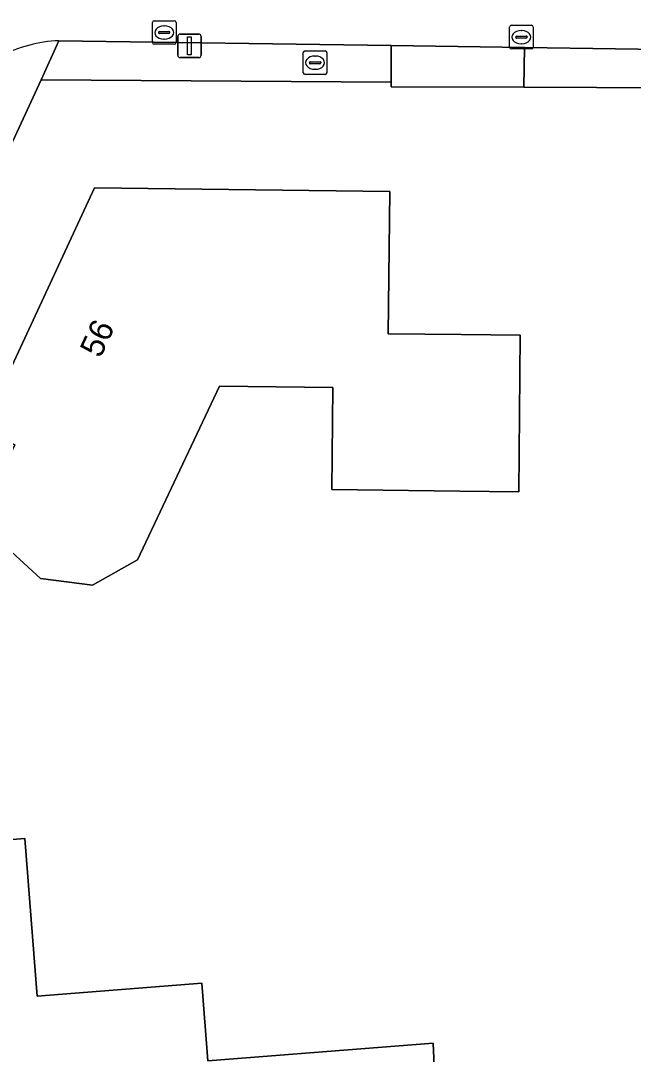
# Model space of a CAD drawing. Extents: x 157320 to 158835, y 386650 to 388491.
# Drawn here: x 158231.72 to 158257.68, y 387599.15 to 387642.95 of the extents above; entities that cross this region are included whole.
import ezdxf

# ---------------------------------------------------------------- set-up
doc = ezdxf.new("R2010")
doc.units = 0
for name, color, linetype in [('IMGEO_Brandkraan', 7, 'Continuous'), ('IMGEO_Erf', 7, 'Continuous'), ('IMGEO_Groenvoorziening', 7, 'Continuous'), ('IMGEO_Kolk', 7, 'Continuous'), ('IMGEO_Lichtmast', 7, 'Continuous'), ('IMGEO_Pand', 7, 'Continuous'), ('IMGEO_Pand_nummerreeks', 7, 'Continuous'), ('IMGEO_Rijbaan_lokaal_gesloten', 7, 'Continuous'), ('IMGEO_Voetpad_open', 7, 'Continuous')]:
    doc.layers.add(name, color=color, linetype=linetype)

msp = doc.modelspace()

# ---------------------------------------------------------------- linework, layer by layer
at = {"layer": 'IMGEO_Brandkraan'}
for p, q in [((158243.77, 387641.669), (158244.622, 387641.669)), ((158243.695, 387640.743), (158243.695, 387641.595)), ((158243.997, 387641.212), (158244.395, 387641.212)), ((158244.183, 387641.449), (158244.208, 387641.449)), ((158244.696, 387641.595), (158244.696, 387640.743)), ((158243.954, 387641.163), (158243.954, 387641.175)), ((158244.392, 387641.126), (158243.994, 387641.126)), ((158244.206, 387640.889), (158244.181, 387640.889)), ((158244.438, 387641.175), (158244.438, 387641.163)), ((158244.622, 387640.669), (158243.77, 387640.669))]:
    msp.add_line(p, q, dxfattribs=at)
for points in [[(158243.77, 387641.669), (158244.622, 387641.669)], [(158243.695, 387640.743), (158243.695, 387641.595)], [(158244.696, 387641.595), (158244.696, 387640.743)], [(158244.622, 387640.669), (158243.77, 387640.669)]]:
    msp.add_lwpolyline(points, dxfattribs=at)
for centre, radius, start, end in [((158243.772, 387641.593), 0.0765, 91.552, 178.448), ((158243.772, 387641.593), 0.0765, 91.552, 178.448), ((158244.62, 387641.593), 0.0765, 1.552, 88.448), ((158244.62, 387641.593), 0.0765, 1.552, 88.448), ((158243.994, 387641.172), 0.0403, 85.8775, 175.7526), ((158244.399, 387641.174), 0.0386, 1.7309, 96.639), ((158243.991, 387641.162), 0.0366, 178.938, 274.7102), ((158244.395, 387641.169), 0.043, 264.8664, 352.4533), ((158243.772, 387640.745), 0.0765, 181.552, 268.448), ((158243.772, 387640.745), 0.0765, 181.552, 268.448), ((158244.62, 387640.745), 0.0765, 271.552, 358.448), ((158244.62, 387640.745), 0.0765, 271.552, 358.448)]:
    msp.add_arc(centre, radius, start, end, dxfattribs=at)
for centre, major_axis, ratio, start_param, end_param in [((158244.182, 387641.169), (-0.387, 0.002), 0.722429, 4.712389, 7.853982), ((158244.207, 387641.169), (-0.39, 0.002), 0.717154, 1.570796, 4.712389)]:
    msp.add_ellipse(centre, major_axis=major_axis, ratio=ratio, start_param=start_param, end_param=end_param, dxfattribs=at)
at = {"layer": 'IMGEO_Erf'}
for points in [[(158279.07, 387576.334), (158278.762, 387580.273), (158277.942, 387590.779), (158277.456, 387597.006), (158276.412, 387610.375), (158275.632, 387620.366), (158274.568, 387633.986), (158274.475, 387635.184), (158274.263, 387637.895), (158272.074, 387640.047), (158269.51, 387640.058), (158268.447, 387640.062), (158253.047, 387640.125), (158247.419, 387640.148), (158247.42, 387640.337), (158232.584, 387640.439), (158231.659, 387638.42), (158218.273, 387609.64), (158213.897, 387596.941), (158211.322, 387580.364), (158210.214, 387573.247)], [(158221.28, 387598.202), (158220.78, 387604.3), (158221.974, 387604.394), (158221.73, 387607.49), (158226.715, 387607.88), (158231.894, 387608.286), (158232.417, 387601.61), (158239.392, 387602.156), (158239.65, 387598.867), (158249.196, 387599.615), (158249.354, 387596.124)]]:
    msp.add_lwpolyline(points, dxfattribs=at)
msp.add_lwpolyline([(158244.902, 387623.081), (158244.952, 387627.4), (158240.141, 387627.456), (158236.674, 387620.101), (158234.76, 387619.032), (158232.558, 387619.308), (158230.984, 387620.77), (158230.54, 387623), (158231.47, 387624.98), (158230.09, 387625.62), (158234.85, 387635.87), (158247.36, 387635.71), (158247.29, 387629.683), (158250.404, 387629.646), (158252.89, 387629.619), (158252.841, 387624.62), (158252.825, 387622.988), (158250.326, 387623.016)], close=True, dxfattribs=at)
at = {"layer": 'IMGEO_Groenvoorziening'}
for points in [[(158247.425, 387641.894), (158233.344, 387642.099), (158232.584, 387640.439), (158247.42, 387640.337)], [(158268.498, 387641.586), (158253.071, 387641.811), (158253.047, 387640.125), (158268.447, 387640.062)]]:
    msp.add_lwpolyline(points, close=True, dxfattribs=at)
at = {"layer": 'IMGEO_Kolk'}
for p, q in [((158237.303, 387642.023), (158237.303, 387642.875)), ((158237.378, 387642.949), (158238.23, 387642.949)), ((158237.791, 387642.729), (158237.816, 387642.729)), ((158238.304, 387642.875), (158238.304, 387642.023)), ((158252.436, 387641.826), (158252.436, 387642.678)), ((158252.511, 387642.752), (158253.363, 387642.752)), ((158252.924, 387642.532), (158252.949, 387642.532)), ((158253.437, 387642.678), (158253.437, 387641.826)), ((158237.562, 387642.443), (158237.562, 387642.455)), ((158238, 387642.406), (158237.602, 387642.406)), ((158237.605, 387642.492), (158238.003, 387642.492)), ((158237.814, 387642.169), (158237.789, 387642.169)), ((158238.046, 387642.455), (158238.046, 387642.443)), ((158252.695, 387642.246), (158252.695, 387642.258)), ((158253.133, 387642.209), (158252.735, 387642.209)), ((158252.738, 387642.295), (158253.136, 387642.295)), ((158253.179, 387642.258), (158253.179, 387642.246)), ((158238.23, 387641.949), (158237.378, 387641.949)), ((158253.363, 387641.752), (158252.511, 387641.752)), ((158252.947, 387641.972), (158252.922, 387641.972))]:
    msp.add_line(p, q, dxfattribs=at)
for points in [[(158237.303, 387642.023), (158237.303, 387642.875)], [(158237.378, 387642.949), (158238.23, 387642.949)], [(158238.304, 387642.875), (158238.304, 387642.023)], [(158252.436, 387641.826), (158252.436, 387642.678)], [(158252.511, 387642.752), (158253.363, 387642.752)], [(158253.437, 387642.678), (158253.437, 387641.826)], [(158238.23, 387641.949), (158237.378, 387641.949)], [(158253.363, 387641.752), (158252.511, 387641.752)]]:
    msp.add_lwpolyline(points, dxfattribs=at)
for centre, radius, start, end in [((158237.38, 387642.873), 0.0765, 91.552, 178.448), ((158237.38, 387642.873), 0.0765, 91.552, 178.448), ((158238.228, 387642.873), 0.0765, 1.552, 88.448), ((158238.228, 387642.873), 0.0765, 1.552, 88.448), ((158252.513, 387642.676), 0.0765, 91.552, 178.448), ((158252.513, 387642.676), 0.0765, 91.552, 178.448), ((158253.361, 387642.676), 0.0765, 1.552, 88.448), ((158253.361, 387642.676), 0.0765, 1.552, 88.448), ((158237.602, 387642.452), 0.0403, 85.8775, 175.7526), ((158237.599, 387642.442), 0.0366, 178.938, 274.7102), ((158238.003, 387642.449), 0.043, 264.8664, 352.4533), ((158238.007, 387642.454), 0.0386, 1.7309, 96.639), ((158252.735, 387642.255), 0.0403, 85.8775, 175.7526), ((158252.732, 387642.245), 0.0366, 178.938, 274.7102), ((158253.136, 387642.252), 0.043, 264.8664, 352.4533), ((158253.14, 387642.257), 0.0386, 1.7309, 96.639), ((158237.38, 387642.025), 0.0765, 181.552, 268.448), ((158237.38, 387642.025), 0.0765, 181.552, 268.448), ((158238.228, 387642.025), 0.0765, 271.552, 358.448), ((158238.228, 387642.025), 0.0765, 271.552, 358.448), ((158252.513, 387641.828), 0.0765, 181.552, 268.448), ((158252.513, 387641.828), 0.0765, 181.552, 268.448), ((158253.361, 387641.828), 0.0765, 271.552, 358.448), ((158253.361, 387641.828), 0.0765, 271.552, 358.448)]:
    msp.add_arc(centre, radius, start, end, dxfattribs=at)
for centre, major_axis, ratio, start_param, end_param in [((158237.79, 387642.449), (-0.387, 0.002), 0.722429, 4.712389, 7.853982), ((158237.815, 387642.449), (-0.39, 0.002), 0.717154, 1.570796, 4.712389), ((158252.923, 387642.252), (-0.387, 0.002), 0.722429, 4.712389, 7.853982), ((158252.948, 387642.252), (-0.39, 0.002), 0.717154, 1.570796, 4.712389)]:
    msp.add_ellipse(centre, major_axis=major_axis, ratio=ratio, start_param=start_param, end_param=end_param, dxfattribs=at)
at = {"layer": 'IMGEO_Lichtmast'}
for p, q in [((158238.375, 387641.483), (158238.375, 387642.283)), ((158238.375, 387642.283), (158238.375, 387641.483)), ((158238.475, 387642.383), (158239.265, 387642.383)), ((158239.265, 387642.383), (158238.475, 387642.383)), ((158239.365, 387642.283), (158239.365, 387641.483)), ((158239.365, 387641.483), (158239.365, 387642.283)), ((158239.265, 387641.383), (158238.475, 387641.383)), ((158238.475, 387641.383), (158239.265, 387641.383))]:
    msp.add_line(p, q, dxfattribs=at)
msp.add_lwpolyline([(158238.795, 387642.258), (158238.945, 387642.258), (158238.945, 387641.508), (158238.795, 387641.508), (158238.795, 387642.258)], dxfattribs=at)
for centre, start, end in [((158238.475, 387642.283), 90, 180), ((158238.475, 387642.283), 90, 180), ((158239.265, 387642.283), 0, 90), ((158239.265, 387642.283), 360, 90), ((158238.475, 387641.483), 180, 270), ((158238.475, 387641.483), 180, 270), ((158239.265, 387641.483), 270, 0), ((158239.265, 387641.483), 270, 0)]:
    msp.add_arc(centre, 0.1, start, end, dxfattribs=at)
at = {"layer": 'IMGEO_Pand'}
for points in [[(158252.89, 387629.619), (158250.404, 387629.646), (158247.29, 387629.683), (158247.36, 387635.71), (158234.85, 387635.87), (158230.09, 387625.62), (158231.47, 387624.98), (158230.54, 387623), (158230.984, 387620.77), (158232.558, 387619.308), (158234.76, 387619.032), (158236.674, 387620.101), (158240.141, 387627.456), (158244.952, 387627.4), (158244.902, 387623.081), (158250.326, 387623.016), (158252.825, 387622.988), (158252.841, 387624.62)], [(158231.831, 387594.73), (158249.354, 387596.124), (158249.196, 387599.615), (158239.65, 387598.867), (158239.392, 387602.156), (158232.417, 387601.61), (158231.894, 387608.286), (158226.715, 387607.88), (158221.73, 387607.49), (158221.974, 387604.394), (158220.78, 387604.3), (158221.28, 387598.202), (158222.49, 387598.301), (158222.556, 387597.501), (158227.54, 387597.91), (158231.543, 387598.239)]]:
    msp.add_lwpolyline(points, close=True, dxfattribs=at)
at = {"layer": 'IMGEO_Rijbaan_lokaal_gesloten'}
msp.add_lwpolyline([(158233.344, 387642.099), (158247.425, 387641.894), (158253.071, 387641.811), (158268.498, 387641.586), (158269.497, 387641.572), (158270.363, 387641.559)], dxfattribs=at)
msp.add_arc((158233.559, 387636.32), 5.783, 92.1307, 118.0227, dxfattribs=at)
at = {"layer": 'IMGEO_Voetpad_open'}
msp.add_lwpolyline([(158218.273, 387609.64), (158231.659, 387638.42), (158232.584, 387640.439), (158233.344, 387642.099)], dxfattribs=at)
msp.add_lwpolyline([(158253.071, 387641.811), (158247.425, 387641.894), (158247.42, 387640.337), (158247.419, 387640.148), (158253.047, 387640.125)], close=True, dxfattribs=at)
msp.add_arc((158233.559, 387636.32), 5.783, 92.1307, 118.0227, dxfattribs=at)

# ---------------------------------------------------------------- texts
at = {"layer": 'IMGEO_Pand_nummerreeks'}
msp.add_text('56', height=1, rotation=65.0903, dxfattribs=at).set_placement((158235.097, 387628.614))

doc.saveas('drawing.dxf')
